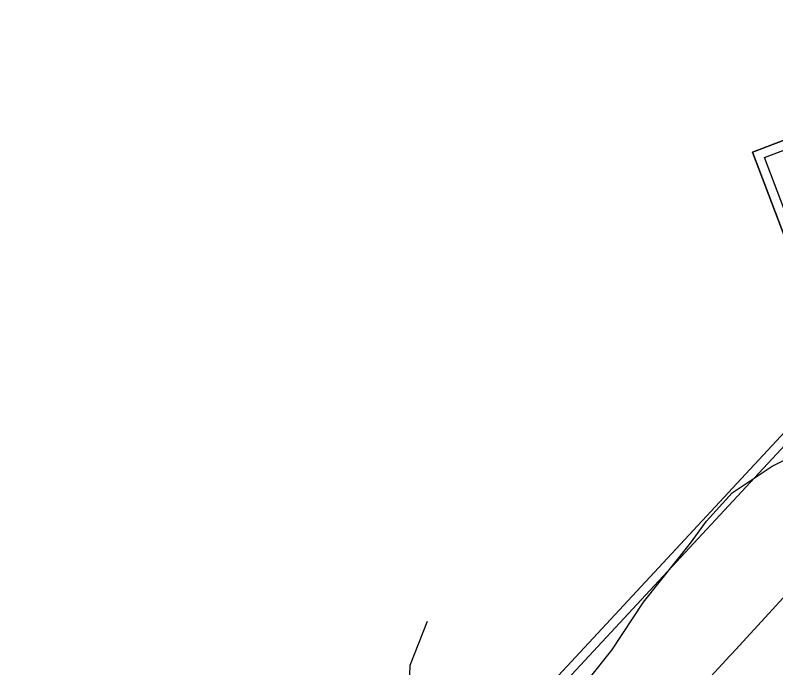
# Model space of a CAD drawing. Extents: x -555887 to -552101, y -1100251 to -1096546.
# Drawn here: x -555466.3 to -555051.9, y -1097778.9 to -1097423.4 of the extents above; entities that cross this region are included whole.
import ezdxf

# ---------------------------------------------------------------- set-up
doc = ezdxf.new("R2010")
doc.units = 0
for name, color, linetype in [('ram_VC1', 7, 'Continuous'), ('ROZHLED_ram_legenda_1', 7, 'Continuous'), ('vrstevnice', 7, 'Continuous'), ('zájem', 7, 'Continuous')]:
    doc.layers.add(name, color=color, linetype=linetype)

msp = doc.modelspace()

# ---------------------------------------------------------------- linework, layer by layer
at = {"layer": 'ram_VC1'}
for points in [[(-554540.88, -1097849.11), (-554911.62, -1097504.63), (-555880.62, -1098547.51), (-555509.88, -1098891.98)], [(-554547.95, -1097849.37), (-554911.36, -1097511.7), (-555873.55, -1098547.25), (-555510.14, -1098884.91)]]:
    msp.add_lwpolyline(points, close=True, dxfattribs=at)
for points in [[(-554540.88, -1097849.11), (-554911.62, -1097504.63), (-555880.62, -1098547.51), (-555509.88, -1098891.98), (-554540.88, -1097849.11)], [(-555510.14, -1098884.91), (-555873.55, -1098547.25), (-554911.36, -1097511.7), (-554547.95, -1097849.37), (-555510.14, -1098884.91)]]:
    msp.add_lwpolyline(points, dxfattribs=at)
at = {"layer": 'ROZHLED_ram_legenda_1'}
msp.add_lwpolyline([(-554762.76, -1097701.09), (-554959.07, -1097775.67), (-555064.55, -1097498.03), (-554868.24, -1097423.45)], close=True, dxfattribs=at)
msp.add_lwpolyline([(-554762.76, -1097701.09), (-554959.07, -1097775.67), (-555064.55, -1097498.03), (-554868.24, -1097423.45)], close=True, dxfattribs=at)
for points in [[(-554868.24, -1097423.45), (-555064.55, -1097498.03), (-554959.07, -1097775.67), (-554762.76, -1097701.09), (-554868.24, -1097423.45)], [(-554956.17, -1097769.22), (-555058.1, -1097500.93), (-554871.14, -1097429.9), (-554769.21, -1097698.19), (-554956.17, -1097769.22)], [(-554956.17, -1097769.22), (-555058.1, -1097500.93), (-554871.14, -1097429.9), (-554769.21, -1097698.19), (-554956.17, -1097769.22)]]:
    msp.add_lwpolyline(points, dxfattribs=at)
at = {"layer": 'vrstevnice'}
msp.add_lwpolyline([(-555241.94, -1097753.68), (-555251.33, -1097777.65), (-555252.38, -1097807.35), (-555248.72, -1097822.98), (-555238.81, -1097836.01), (-555227.85, -1097839.65), (-555217.94, -1097839.13), (-555204.37, -1097835.48), (-555187.15, -1097824.02), (-555174.11, -1097810.48), (-555141.24, -1097769.32), (-555124.02, -1097743.26), (-555098.45, -1097710.96), (-555089.59, -1097698.97), (-555075.68, -1097683.65), (-555053.91, -1097669.04), (-555005.03, -1097644.45)], dxfattribs=at)
at = {"layer": 'zájem'}
for points in [[(-555026.18, -1097717.1), (-555075.78, -1097771.09), (-555077.01, -1097772.5), (-555116.5, -1097815.51), (-555133.76, -1097834.29), (-555151.33, -1097853.41), (-555157.63, -1097860.26), (-555175.49, -1097879.78), (-555180.94, -1097885.71), (-555186.93, -1097892.2), (-555199.75, -1097906.11), (-555206.3, -1097913.32), (-555225.19, -1097933.77), (-555238.64, -1097948.52), (-555252.57, -1097963.73)], [(-555252.57, -1097963.73), (-555238.64, -1097948.52), (-555225.19, -1097933.77), (-555206.3, -1097913.32), (-555199.75, -1097906.11), (-555186.93, -1097892.2), (-555180.94, -1097885.71), (-555175.49, -1097879.78), (-555157.63, -1097860.26), (-555151.33, -1097853.41), (-555133.76, -1097834.29), (-555116.5, -1097815.51), (-555077.01, -1097772.5), (-555075.78, -1097771.09), (-555026.18, -1097717.1)]]:
    msp.add_lwpolyline(points, dxfattribs=at)

doc.saveas('drawing.dxf')
